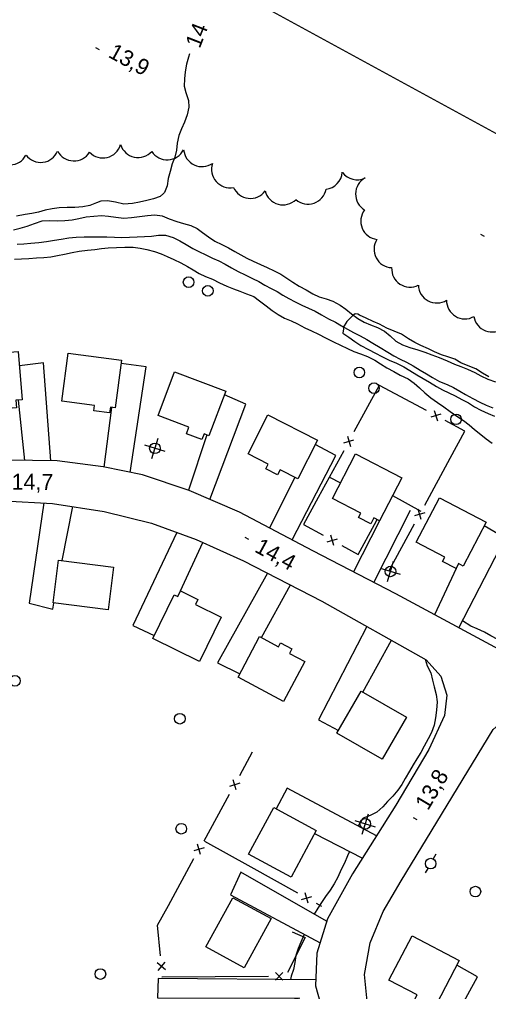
# Model space of a CAD drawing. Extents: x 219136 to 222520, y 5421589 to 5424530.
# Drawn here: x 220669 to 220757.1, y 5423918.8 to 5424101.6 of the extents above; entities that cross this region are included whole.
import ezdxf

# ---------------------------------------------------------------- set-up
doc = ezdxf.new("R2010")
doc.units = 0
for name, color, linetype in [('Level 19', 7, 'Continuous'), ('Level 2', 7, 'Continuous'), ('Level 21', 7, 'Continuous'), ('Level 3', 7, 'Continuous'), ('Level 31', 7, 'Continuous'), ('Level 36', 7, 'Continuous'), ('Level 37', 7, 'Continuous'), ('Level 4', 7, 'Continuous'), ('Level 44', 7, 'Continuous'), ('Level 60', 7, 'Continuous')]:
    doc.layers.add(name, color=color, linetype=linetype)

msp = doc.modelspace()

# ---------------------------------------------------------------- linework, layer by layer
at = {"layer": 'Level 19'}
for points in [[(220674.86, 5424018.64), (220673.46, 5424037.02), (220668.97, 5424036.48)], [(220689.8, 5424016.43), (220692.8, 5424036.26), (220688.07, 5424036.89)], [(220668.71, 5424030.03), (220669.94, 5424018.69)], [(220704.76, 5424011.37), (220711.53, 5424029.23), (220707.49, 5424031.04)], [(220686.28, 5424028.65), (220684.84, 5424017.42)], [(220704.21, 5424023.47), (220700.73, 5424013.09)], [(220720.25, 5424003.75), (220728.45, 5424019.59), (220724.58, 5424021.69)], [(220720.71, 5424015.5), (220715.98, 5424006)], [(220673.58, 5424010.69), (220670.81, 5423991.83), (220675.22, 5423990.74), (220675.44, 5423991.88)], [(220677, 5423999.85), (220678.99, 5424010.01)], [(220735.58, 5423995.75), (220742.44, 5424009.32)], [(220736.67, 5424007.33), (220731.76, 5423997.73)], [(220760.24, 5424004.07), (220756.33, 5424006.39)], [(220698.57, 5424005.16), (220690.25, 5423987.68), (220694.29, 5423985.77)], [(220751.55, 5423987.22), (220760.24, 5424004.07)], [(220699.22, 5423994.16), (220703.43, 5424003.26)], [(220715.6, 5423997.49), (220706.19, 5423980.64), (220710.38, 5423978.59)], [(220751.03, 5423998.37), (220746.98, 5423989.68)], [(220714.46, 5423985.37), (220719.93, 5423995.27)], [(220734.29, 5423987.48), (220725.17, 5423969.9), (220728.92, 5423967.91)], [(220733.54, 5423975.12), (220738.91, 5423984.88)], [(220736.09, 5423948.11), (220719.31, 5423957.07), (220717.2, 5423953.19)], [(220724.45, 5423948.56), (220733.45, 5423943.91)], [(220726.7, 5423932.05), (220710.6, 5423941.28), (220708.61, 5423937.01), (220725.46, 5423928), (220725.46, 5423928)], [(220746.07, 5423905.12), (220755.04, 5423921.63), (220751.2, 5423923.84)], [(220724.68, 5423921.06), (220695.06, 5423921.3), (220694.91, 5423917.68), (220721.58, 5423917.63), (220705.41, 5423913.32), (220706.7, 5423909.48)]]:
    msp.add_lwpolyline(points, dxfattribs=at)
at = {"layer": 'Level 2'}
for points in [[(220700.96, 5424095.13), (220700.74, 5424094.48), (220700.38, 5424093.16), (220700.09, 5424091.72), (220699.99, 5424090.41), (220699.94, 5424089.04), (220700.21, 5424087.82), (220700.75, 5424086.36), (220700.79, 5424085.11), (220700.5, 5424083.64), (220700.01, 5424082.28), (220699.41, 5424081.01), (220698.93, 5424079.74), (220698.64, 5424078.35), (220698.51, 5424076.99), (220698.18, 5424075.72), (220697.64, 5424074.44), (220697.32, 5424072.98), (220696.91, 5424071.7), (220696.73, 5424070.28), (220696.24, 5424069.04), (220696.04, 5424068.84), (220695.42, 5424068.3), (220694.16, 5424067.85), (220692.91, 5424067.55), (220691.51, 5424067.23), (220690.23, 5424066.97), (220688.61, 5424066.85), (220687.05, 5424067.22), (220685.51, 5424067.45), (220684.26, 5424067.4), (220683.42, 5424067.09), (220682.21, 5424066.62), (220680.86, 5424066.35), (220679.35, 5424066.22), (220677.94, 5424066.24), (220676.46, 5424066.15), (220675.1, 5424065.97), (220673.79, 5424065.71), (220672.57, 5424065.35), (220671.29, 5424065.07), (220670.05, 5424064.9), (220668.42, 5424064.58)], [(220668.03, 5424056.54), (220669.35, 5424056.59), (220670.71, 5424056.66), (220672.14, 5424056.78), (220673.56, 5424056.84), (220674.85, 5424056.97), (220676.11, 5424057.2), (220677.45, 5424057.45), (220678.86, 5424057.75), (220680.16, 5424058.02), (220681.73, 5424058.19), (220683.12, 5424058.33), (220684.39, 5424058.5), (220685.65, 5424058.62), (220687.22, 5424058.71), (220688.77, 5424058.77), (220690.33, 5424058.76), (220691.65, 5424058.56), (220692.9, 5424058.33), (220694.32, 5424057.96), (220695.58, 5424057.49), (220696.74, 5424057.02), (220697.97, 5424056.46), (220699.3, 5424055.83), (220700.53, 5424055.16), (220701.61, 5424054.5), (220702.72, 5424053.81), (220703.95, 5424053.28), (220705.25, 5424052.73), (220706.55, 5424052.08), (220707.92, 5424051.41), (220709.2, 5424050.96), (220710.36, 5424050.49), (220711.64, 5424050.03), (220713.05, 5424049.52), (220714.09, 5424048.7), (220715.36, 5424047.72), (220716.47, 5424046.89), (220717.58, 5424046.09), (220718.78, 5424045.44)], [(220732.58, 5424046.18), (220732.09, 5424046.22), (220731.66, 5424045.92), (220730.66, 5424045.01), (220730.51, 5424044.79), (220729.83, 5424043.7), (220729.86, 5424043.43), (220729.78, 5424042.63), (220729.78, 5424042.63)], [(220757.21, 5424034.38), (220756.01, 5424035.11), (220754.72, 5424035.89), (220753.3, 5424036.49), (220751.92, 5424037.06), (220750.82, 5424037.69), (220749.49, 5424038.18), (220748.29, 5424038.56), (220746.99, 5424039.09), (220745.84, 5424039.67), (220744.44, 5424040.28), (220743.26, 5424040.88), (220742.09, 5424041.54), (220740.79, 5424042.39), (220739.4, 5424042.98), (220738.01, 5424043.53), (220736.66, 5424044.29), (220735.43, 5424044.78), (220734.15, 5424045.45), (220732.91, 5424045.99), (220732.58, 5424046.18)], [(220718.78, 5424045.44), (220720.01, 5424044.92), (220721.25, 5424044.34), (220722.61, 5424043.62), (220723.86, 5424043.05), (220725.17, 5424042.43), (220726.48, 5424041.7), (220728, 5424040.98), (220729.29, 5424040.32), (220730.6, 5424039.71), (220731.79, 5424039.16), (220733.05, 5424038.73), (220734.36, 5424038.22), (220735.77, 5424037.51), (220736.85, 5424036.82), (220737.99, 5424036.08), (220739.33, 5424035.39), (220740.52, 5424034.71), (220742.02, 5424034.01), (220743.16, 5424033.21), (220744.17, 5424032.32), (220745.16, 5424031.42), (220746.32, 5424030.48), (220747.57, 5424029.58), (220748.73, 5424028.78), (220749.93, 5424027.91), (220751.19, 5424027.02), (220752.43, 5424026.2), (220753.51, 5424025.39), (220754.49, 5424024.48), (220755.66, 5424023.54), (220756.72, 5424022.77), (220757.81, 5424021.93)], [(220729.78, 5424042.63), (220730.85, 5424041.85), (220731.99, 5424041.05), (220733.15, 5424040.26), (220734.55, 5424039.51), (220735.89, 5424038.83), (220737.08, 5424038.19), (220738.43, 5424037.55), (220739.85, 5424036.96), (220741.19, 5424036.27), (220742.35, 5424035.6), (220743.64, 5424034.76), (220744.86, 5424034.08), (220746.04, 5424033.39), (220747.36, 5424032.56), (220748.47, 5424031.95), (220749.67, 5424031.39), (220750.88, 5424030.8), (220752.14, 5424030.14), (220753.37, 5424029.49), (220754.5, 5424028.78), (220755.66, 5424028.11), (220757.08, 5424027.52), (220758.28, 5424027.01)], [(220758.91, 5423985.02), (220757.56, 5423985.72), (220756.38, 5423986.38), (220754.99, 5423987), (220753.82, 5423987.55), (220752.22, 5423988.52)], [(220745.2, 5423981.34), (220745.63, 5423980.07), (220746.27, 5423978.73), (220746.6, 5423977.38), (220746.94, 5423976.15), (220747.32, 5423974.68), (220747.49, 5423973.33), (220747.34, 5423971.75), (220747.14, 5423970.29), (220746.9, 5423968.94), (220746.39, 5423967.54), (220745.77, 5423966.35), (220745.01, 5423965), (220744.38, 5423963.8), (220743.69, 5423962.59), (220742.98, 5423961.44), (220742.26, 5423960.27), (220741.46, 5423958.92), (220740.84, 5423957.78), (220740.09, 5423956.73), (220739.17, 5423955.55), (220738.17, 5423954.55), (220737.27, 5423953.6), (220736.12, 5423952.57), (220734.86, 5423951.97), (220733.56, 5423951.44), (220733.36, 5423951.28), (220733.24, 5423951.02), (220732.61, 5423949.97)], [(220730.99, 5423945.18), (220730.63, 5423944.35), (220730.05, 5423943.01), (220729.46, 5423941.77), (220728.78, 5423940.36), (220728.09, 5423939.07), (220727.36, 5423937.89), (220726.5, 5423936.72), (220725.73, 5423935.58), (220725.03, 5423934.5), (220724.36, 5423933.39)], [(220722.5, 5423929.58), (220721.83, 5423928.16), (220721.35, 5423926.95), (220720.94, 5423925.62), (220720.73, 5423924.33)], [(220720.73, 5423924.33), (220720.45, 5423923.02), (220720.06, 5423921.73), (220719.89, 5423921.1)]]:
    msp.add_lwpolyline(points, dxfattribs=at)
at = {"layer": 'Level 21'}
for points in [[(220909.34, 5423902.28), (220864.28, 5423926.29), (220825.56, 5423947.3), (220784.24, 5423969.61), (220739.71, 5423993.6), (220724.11, 5424001.71), (220710.35, 5424008.97), (220700.88, 5424013.04), (220692.1, 5424015.97), (220684.7, 5424017.45), (220676.08, 5424018.63), (220666.81, 5424018.72)], [(220666.08, 5424011.08), (220675.19, 5424010.61), (220684.89, 5424009.09), (220693.81, 5424006.92), (220702.2, 5424003.82), (220711.05, 5423999.82), (220725.83, 5423992.24), (220745.39, 5423981.23), (220748.16, 5423978.15), (220749.27, 5423974.57), (220748.83, 5423970.75), (220745.91, 5423964.33), (220739.74, 5423953.89), (220731.58, 5423940.95), (220726.84, 5423932.51), (220724.88, 5423926.09), (220724.64, 5423919.94), (220726.19, 5423914.33)], [(220734.33, 5423917.05), (220733.8, 5423922.07), (220734.91, 5423928.02), (220737.36, 5423933.92), (220740.72, 5423939.63), (220758.01, 5423968.08), (220759.65, 5423969.52), (220762.2, 5423970.44), (220764.72, 5423970.57), (220767.28, 5423970.04), (220768.85, 5423969.21), (220826.69, 5423937.93), (220900.24, 5423898.82)]]:
    msp.add_lwpolyline(points, dxfattribs=at)
at = {"layer": 'Level 3'}
for p, q in [((220683.24, 5424096.33), (220683.94, 5424095.95)), ((220755.65, 5424061.22), (220756.34, 5424060.84)), ((220711.35, 5424004.25), (220712.05, 5424003.87)), ((220742.96, 5423951.56), (220743.66, 5423951.18))]:
    msp.add_line(p, q, dxfattribs=at)
at = {"layer": 'Level 31'}
for points in [[(220659.02, 5424038.4), (220668.75, 5424039.19), (220669.49, 5424030.1), (220668.3, 5424030), (220668.41, 5424028.57), (220665.94, 5424028.37), (220665.85, 5424029.46), (220659.78, 5424028.97)], [(220688.15, 5424037.52), (220686.96, 5424028.56), (220686.05, 5424028.68), (220685.91, 5424027.63), (220682.94, 5424028.02), (220683.07, 5424029.03), (220676.94, 5424029.85), (220678.14, 5424038.85)], [(220707.75, 5424031.72), (220704.59, 5424023.33), (220703.66, 5424023.68), (220703.25, 5424022.6), (220700.34, 5424023.7), (220700.81, 5424024.95), (220695.04, 5424027.12), (220698.14, 5424035.34)], [(220715.67, 5424027.27), (220724.99, 5424022.5), (220721.27, 5424015.21), (220717.94, 5424016.92), (220717.47, 5424016), (220715.28, 5424017.12), (220715.73, 5424018), (220711.93, 5424019.94)], [(220732.15, 5424019.9), (220740.85, 5424015.39), (220736.67, 5424007.33), (220735.6, 5424007.88), (220735.03, 5424006.78), (220732.72, 5424007.97), (220733.13, 5424008.76), (220727.8, 5424011.52)], [(220747.93, 5424011.65), (220756.68, 5424007.07), (220752.37, 5423998.83), (220751.5, 5423999.28), (220751.03, 5423998.37), (220748.49, 5423999.69), (220748.91, 5424000.49), (220743.56, 5424003.29)], [(220685.62, 5423990.57), (220675.29, 5423991.9), (220676.33, 5423999.94), (220686.65, 5423998.61)], [(220702.81, 5423980.86), (220694.01, 5423985.19), (220698.06, 5423993.43), (220698.71, 5423993.11), (220699.22, 5423994.16), (220702.51, 5423992.55), (220702.04, 5423991.59), (220706.91, 5423989.2)], [(220718.61, 5423973.38), (220710.05, 5423977.97), (220714.11, 5423985.56), (220717.66, 5423983.66), (220718.06, 5423984.39), (220720.18, 5423983.26), (220719.73, 5423982.42), (220722.62, 5423980.87)], [(220728.62, 5423967.39), (220733.17, 5423975.33), (220741.71, 5423970.43), (220737.16, 5423962.5)], [(220720.05, 5423940.38), (220712.05, 5423944.68), (220716.76, 5423953.43), (220724.76, 5423949.13)], [(220704.02, 5423927.23), (220709.07, 5423936.48), (220716.26, 5423932.56), (220711.21, 5423923.31)], [(220742.79, 5423929.33), (220751.64, 5423924.67), (220747.27, 5423916.38), (220746.32, 5423916.88), (220745.73, 5423915.77), (220743.13, 5423917.14), (220743.71, 5423918.23), (220738.41, 5423921.02)]]:
    msp.add_lwpolyline(points, close=True, dxfattribs=at)
at = {"layer": 'Level 36'}
for p, q in [((220693.84, 5424019.05), (220695.01, 5424022.86)), ((220696.33, 5424020.37), (220692.52, 5424021.54)), ((220738.13, 5423995.91), (220739.3, 5423999.72)), ((220740.62, 5423997.23), (220736.81, 5423998.4)), ((220735.87, 5423949.78), (220732.06, 5423950.95)), ((220733.38, 5423948.46), (220734.55, 5423952.27)), ((220747.2, 5423944.66), (220746.74, 5423943.77)), ((220745.3, 5423941.14), (220745.78, 5423942.01))]:
    msp.add_line(p, q, dxfattribs=at)
for centre in [(220700.76, 5424052.19), (220704.37, 5424050.56), (220732.85, 5424035.22), (220735.61, 5424032.28), (220751.03, 5424026.41), (220694.43, 5424020.96), (220738.72, 5423997.82), (220668.12, 5423977.26), (220699.12, 5423970.14), (220733.97, 5423950.37), (220699.38, 5423949.45), (220746.26, 5423942.9), (220754.67, 5423937.64), (220684.18, 5423922.14)]:
    msp.add_circle(centre, 1, dxfattribs=at)
at = {"layer": 'Level 37'}
for p, q in [((220746.94, 5424028.06), (220747.53, 5424026.15)), ((220748.19, 5424027.4), (220746.28, 5424026.81)), ((220729.92, 5424021.99), (220731.84, 5424022.55)), ((220730.6, 5424023.23), (220731.17, 5424021.31)), ((220744.46, 5424007.58), (220743.9, 5424009.5)), ((220745.14, 5424008.83), (220743.22, 5424008.26)), ((220726.83, 5424003.38), (220728.75, 5424003.94)), ((220728.07, 5424002.7), (220727.51, 5424004.62)), ((220709.7, 5423956.75), (220709.13, 5423958.67)), ((220710.37, 5423957.99), (220708.45, 5423957.42)), ((220703.68, 5423945.87), (220701.76, 5423945.31)), ((220703, 5423944.63), (220702.43, 5423946.55)), ((220722, 5423936.18), (220723.93, 5423936.73)), ((220723.24, 5423935.49), (220722.69, 5423937.41)), ((220696.41, 5423922.96), (220694.87, 5423924.24)), ((220696.28, 5423924.37), (220695, 5423922.83)), ((220717.07, 5423922.4), (220718.49, 5423920.99)), ((220718.49, 5423922.41), (220717.08, 5423920.98))]:
    msp.add_line(p, q, dxfattribs=at)
for points in [[(220736.65, 5424032.75), (220736.61, 5424032.77), (220731.84, 5424024.03)], [(220745.47, 5424028.05), (220736.65, 5424032.75)], [(220749.91, 5424019.09), (220752.69, 5424024.2), (220749, 5424026.17)], [(220729.93, 5424020.51), (220725.14, 5424011.74)], [(220745.14, 5424010.3), (220749.91, 5424019.09)], [(220727.22, 5424015.55), (220729.32, 5424014.45)], [(220725.14, 5424011.74), (220722.36, 5424006.64), (220726.04, 5424004.62)], [(220744.47, 5424009.07), (220739.12, 5424012.05)], [(220729.55, 5424002.7), (220732.66, 5424000.99), (220735.72, 5424006.67)], [(220735.72, 5424006.67), (220736.2, 5424007.57)], [(220738.45, 5423998), (220743.23, 5424006.79)], [(220710.36, 5423959.47), (220712.78, 5423963.94)], [(220703.71, 5423947.15), (220708.46, 5423955.95)], [(220703.73, 5423947.14), (220712.48, 5423942.28)], [(220696.98, 5423935.05), (220701.76, 5423943.83)], [(220712.48, 5423942.28), (220721.22, 5423937.42)], [(220695.46, 5423925.59), (220694.94, 5423931.3), (220696.98, 5423935.05)], [(220724.71, 5423935.48), (220725.72, 5423934.92)], [(220720.24, 5423930.07), (220722.65, 5423929), (220719.34, 5423922.43)], [(220705.78, 5423921.63), (220695.82, 5423921.57), (220695.82, 5423921.61)], [(220715.78, 5423921.68), (220705.78, 5423921.63)]]:
    msp.add_lwpolyline(points, dxfattribs=at)
at = {"layer": 'Level 4'}
for points in [[(220667.86, 5424062), (220669.09, 5424062.36), (220670.4, 5424062.71), (220671.77, 5424063.2), (220673.24, 5424063.7), (220674.69, 5424063.78), (220676.05, 5424063.73), (220677.48, 5424063.79), (220678.87, 5424063.94), (220680.12, 5424064.17), (220681.51, 5424064.5), (220682.94, 5424064.63), (220684.37, 5424064.7), (220685.72, 5424064.62), (220687.09, 5424064.39), (220688.58, 5424064.25), (220690.02, 5424064.34), (220691.55, 5424064.52), (220693.02, 5424064.74), (220694.4, 5424064.82), (220695.82, 5424064.66), (220697.12, 5424064.09), (220698.52, 5424063.59), (220699.8, 5424063.2), (220701.21, 5424062.87), (220702.34, 5424062.29), (220703.4, 5424061.54), (220704.47, 5424060.73), (220705.68, 5424059.93), (220706.99, 5424059.28), (220708.25, 5424058.67), (220709.44, 5424057.93), (220710.57, 5424057.33), (220711.68, 5424056.72), (220712.88, 5424056.13), (220714.25, 5424055.51), (220715.5, 5424054.95), (220716.84, 5424054.34), (220718.08, 5424053.71), (220719.22, 5424052.94), (220720.34, 5424052.17), (220721.57, 5424051.45)], [(220668.52, 5424059.32), (220669.8, 5424059.38), (220671.11, 5424059.53), (220672.64, 5424059.68), (220674.07, 5424059.85), (220675.58, 5424060.08), (220676.81, 5424060.3), (220678.27, 5424060.54), (220679.65, 5424060.64), (220681.13, 5424060.69), (220682.43, 5424060.73), (220683.96, 5424060.7), (220685.41, 5424060.74), (220686.83, 5424060.64), (220688.22, 5424060.59), (220689.66, 5424060.64), (220691.07, 5424060.74), (220692.46, 5424060.8), (220693.77, 5424060.84), (220695.13, 5424061.01), (220696.42, 5424061.03), (220697.86, 5424060.58), (220699.09, 5424059.98), (220700.28, 5424059.28), (220701.55, 5424058.55), (220702.69, 5424057.95), (220704, 5424057.3), (220705.24, 5424056.72), (220706.45, 5424056.18), (220707.63, 5424055.56), (220708.84, 5424054.87), (220710.09, 5424054.19), (220711.4, 5424053.58), (220712.78, 5424052.9), (220713.94, 5424052.3), (220715.09, 5424051.64), (220716.25, 5424051.02)], [(220721.57, 5424051.45), (220722.88, 5424050.74), (220724.1, 5424049.98), (220725.29, 5424049.43), (220726.6, 5424049.07), (220727.9, 5424048.61), (220729.24, 5424047.85), (220730.31, 5424047.09), (220731.38, 5424046.22), (220732.54, 5424045.34), (220733.77, 5424044.65), (220734.95, 5424044.2), (220736.25, 5424043.7), (220737.61, 5424042.96), (220738.62, 5424042.09), (220739.74, 5424041.11), (220740.96, 5424040.42), (220742.34, 5424039.91), (220743.83, 5424039.49), (220745.19, 5424039.01), (220746.48, 5424038.56), (220747.83, 5424038.04), (220749.33, 5424037.39), (220750.74, 5424036.77), (220751.95, 5424036.34), (220753.18, 5424035.87), (220754.55, 5424035.24), (220755.71, 5424034.56), (220756.98, 5424033.97), (220758.45, 5424033.43)], [(220716.25, 5424051.02), (220717.38, 5424050.41), (220718.46, 5424049.78), (220719.58, 5424049.14), (220720.76, 5424048.5), (220722.03, 5424047.89), (220723.3, 5424047.32), (220724.52, 5424046.73), (220725.71, 5424046.04), (220727.06, 5424045.3), (220728.37, 5424044.66), (220729.52, 5424044), (220730.6, 5424043.35), (220731.76, 5424042.76), (220733.01, 5424042.13), (220734.27, 5424041.41), (220735.41, 5424040.74), (220736.74, 5424039.94), (220738.2, 5424039.05), (220739.33, 5424038.34), (220740.53, 5424037.72), (220741.73, 5424037.14), (220742.98, 5424036.45), (220744.26, 5424035.68), (220745.45, 5424034.98), (220746.61, 5424034.26), (220747.95, 5424033.5), (220749.35, 5424032.96), (220750.55, 5424032.38), (220751.72, 5424031.72), (220752.83, 5424031.08), (220754.17, 5424030.31), (220755.52, 5424029.63), (220756.68, 5424029.08), (220757.94, 5424028.6)]]:
    msp.add_lwpolyline(points, dxfattribs=at)
at = {"layer": 'Level 44'}
for centre, start, end in [((220684.64, 5424079), 223.8985, 343.8985), ((220691.27, 5424079.09), 197.6472, 317.6472), ((220696.73, 5424078.65), 213.1175, 333.1175), ((220703.28, 5424077.37), 184.7071, 304.7071), ((220667.14, 5424077.71), 211.8239, 331.8239), ((220672.96, 5424078.17), 217.1721, 337.1721), ((220679.21, 5424078.45), 207.8507, 327.8507), ((220708.53, 5424073.4), 161.1103, 281.1103), ((220726.2, 5424073.11), 276.5822, 355.5306), ((220732.44, 5424074.9), 216.5822, 295.5306), ((220735.61, 5424068.75), 119.05, 239.05), ((220712.37, 5424071.39), 203.6051, 323.6051), ((220718.51, 5424070.18), 194.1845, 314.1845), ((220723.2, 5424070.32), 229.1154, 349.1154), ((220736.58, 5424063.67), 142.6409, 262.6409), ((220739.07, 5424058.38), 147.63, 267.63), ((220742.38, 5424054.72), 176.642, 296.642), ((220747.4, 5424051.74), 182.0131, 302.0131), ((220752.7, 5424048.75), 179.0109, 299.0109), ((220757.79, 5424046.29), 189.5072, 309.5072)]:
    msp.add_arc(centre, 3.46, start, end, dxfattribs=at)
at = {"layer": 'Level 60'}
msp.add_lwpolyline([(219164.83, 5422989.67), (219989.85, 5424500.03), (222033.74, 5423383.57), (221208.72, 5421873.21)], close=True, dxfattribs=at)

# ---------------------------------------------------------------- texts
at = {"layer": 'Level 2'}
msp.add_text('14', height=3, rotation=68.7581, dxfattribs=at).set_placement((220702.85, 5424095.99))
at = {"layer": 'Level 3'}
for s, rotation, p in [('13,9', 331.383, (220685.48, 5424094.6)), ('14,7', 359.5178, (220667.5, 5424013.2)), ('14,4', 331.383, (220712.98, 5424001.61)), ('13,8', 59.2321, (220745.75, 5423952.74))]:
    msp.add_text(s, height=3, rotation=rotation, dxfattribs=at).set_placement(p)

doc.saveas('drawing.dxf')
